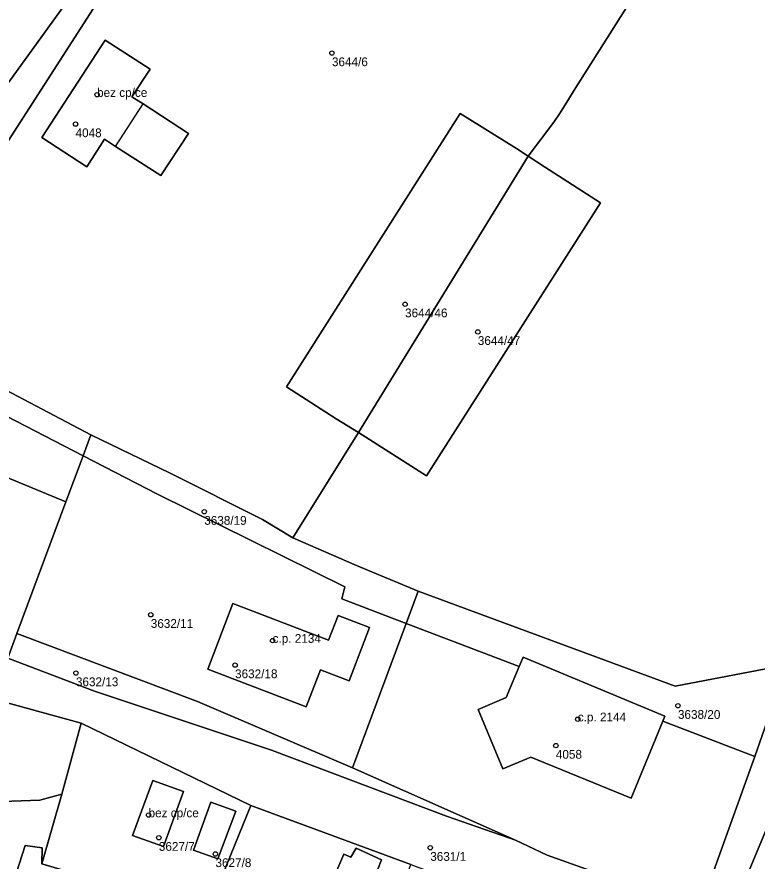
# Model space of a CAD drawing. Extents: x -878211 to -870363, y -1058464 to -1052522.
# Drawn here: x -874806.1 to -874721.8, y -1055266.9 to -1055170.7 of the extents above; entities that cross this region are included whole.
import ezdxf

# ---------------------------------------------------------------- set-up
doc = ezdxf.new("R2010")
doc.units = 0
for name, color, linetype in [('Definiční body', 7, 'Continuous'), ('Polygon budovy', 7, 'Continuous'), ('Polygon parcely', 7, 'Continuous')]:
    doc.layers.add(name, color=color, linetype=linetype)

msp = doc.modelspace()

# ---------------------------------------------------------------- linework, layer by layer
at = {"layer": 'Definiční body'}
for centre in [(-874770.21, -1055174.84994), (-874796.97, -1055179.58994), (-874799.42, -1055182.93994), (-874761.88, -1055203.44994), (-874753.59, -1055206.59994), (-874784.76, -1055227.07994), (-874790.85, -1055238.81994), (-874776.97, -1055241.75994), (-874781.25, -1055244.54994), (-874799.38, -1055245.45994), (-874730.79, -1055249.17994), (-874742.2, -1055250.70994), (-874744.7, -1055253.71994), (-874791.1, -1055261.62994), (-874789.93, -1055264.20994), (-874759.01, -1055265.34994), (-874783.48, -1055266.05994)]:
    msp.add_circle(centre, 0.25, dxfattribs=at)
at = {"layer": 'Polygon budovy'}
for points in [[(-874798.14, -1055187.79), (-874796.12, -1055184.65), (-874794.86, -1055185.47), (-874791.7, -1055180.63), (-874792.99, -1055179.82), (-874790.93, -1055176.67), (-874796.05, -1055173.37), (-874803.25, -1055184.47)], [(-874773.15, -1055249.29), (-874771.53, -1055245.08), (-874768.26, -1055246.34), (-874765.94, -1055240.26), (-874769.5, -1055238.89), (-874770.59, -1055241.7), (-874781.5, -1055237.52), (-874784.36, -1055245)], [(-874753.56, -1055249.62), (-874750.75, -1055256.35), (-874747.56, -1055255.02), (-874736.12, -1055259.7), (-874732.53, -1055250.94), (-874732.29, -1055250.35), (-874748.42, -1055243.64), (-874748.88, -1055244.72), (-874750.37, -1055248.23)], [(-874790.63, -1055257.69), (-874792.93, -1055263.96), (-874789.4, -1055265.21), (-874787.13, -1055258.96)]]:
    msp.add_lwpolyline(points, close=True, dxfattribs=at)
at = {"layer": 'Polygon parcely'}
for points in [[(-874815.07, -1055099.85), (-874840.25, -1055134.09), (-874837.33, -1055135.59), (-874835.35, -1055136.6), (-874843.73, -1055153.71), (-874864.19, -1055195.44), (-874835.8, -1055201.55), (-874826.13, -1055204.52), (-874768.67, -1055125.09), (-874764.13, -1055118.89), (-874792.97, -1055108.54), (-874813.69, -1055097.97)], [(-874820.61, -1055206.27), (-874820.31, -1055205.35), (-874768.67, -1055125.09), (-874826.13, -1055204.52), (-874821.8, -1055205.66)], [(-874791.7, -1055180.63), (-874786.57, -1055184.01), (-874789.72, -1055188.79), (-874794.86, -1055185.47), (-874796.12, -1055184.65), (-874798.14, -1055187.79), (-874803.25, -1055184.47), (-874796.05, -1055173.37), (-874790.93, -1055176.67), (-874792.99, -1055179.82)], [(-874791.7, -1055180.63), (-874792.99, -1055179.82), (-874790.93, -1055176.67), (-874796.05, -1055173.37), (-874803.25, -1055184.47), (-874798.14, -1055187.79), (-874796.12, -1055184.65), (-874794.86, -1055185.47), (-874789.72, -1055188.79), (-874786.57, -1055184.01)], [(-874747.84, -1055186.6), (-874749.17, -1055185.73), (-874755.62, -1055181.71), (-874775.39, -1055212.86), (-874769.71, -1055216.49), (-874767.2, -1055218.06)], [(-874767.2, -1055218.06), (-874759.43, -1055223), (-874739.61, -1055191.89), (-874746, -1055187.8), (-874747.84, -1055186.6)], [(-874797.68, -1055218.33), (-874820.61, -1055206.27), (-874821.56, -1055208.82), (-874798.57, -1055220.71)], [(-874798.57, -1055220.71), (-874821.56, -1055208.82), (-874824.3, -1055216.14), (-874800.52, -1055225.95)], [(-874806.1, -1055240.95), (-874800.52, -1055225.95), (-874824.3, -1055216.14), (-874831.3, -1055234.81), (-874817.12, -1055239.92), (-874807.14, -1055243.74)], [(-874798.57, -1055220.71), (-874790.08, -1055225.1), (-874768.74, -1055235.65), (-874769.08, -1055237.02), (-874761.74, -1055239.82), (-874760.37, -1055236.13), (-874767.4, -1055233.22), (-874774.67, -1055230.04), (-874778.12, -1055227.96), (-874788.66, -1055222.7), (-874797.68, -1055218.33)], [(-874769.08, -1055237.02), (-874768.74, -1055235.65), (-874790.08, -1055225.1), (-874798.57, -1055220.71), (-874800.52, -1055225.95), (-874806.1, -1055240.95), (-874785.54, -1055248.7), (-874767.85, -1055256.26), (-874761.74, -1055239.82)], [(-874835.52, -1055241.09), (-874834.44, -1055241.38), (-874798.77, -1055251.16), (-874779.44, -1055260.52), (-874761.24, -1055267.27), (-874742.67, -1055274.16), (-874723.87, -1055281.13), (-874706.08, -1055287.47), (-874704.81, -1055281.95), (-874725.08, -1055273.66), (-874728.3, -1055272.4), (-874745.69, -1055266.21), (-874749.3, -1055264.48), (-874757.14, -1055261.74), (-874777.08, -1055254.22), (-874797.25, -1055247.53), (-874807.14, -1055243.74), (-874807.42, -1055244.48), (-874831.94, -1055236.51), (-874836.79, -1055234.93), (-874837.81, -1055237.29), (-874838.89, -1055239.93), (-874836.99, -1055240.61)], [(-874732.29, -1055250.35), (-874732.53, -1055250.94), (-874722.04, -1055254.94), (-874718.37, -1055244.53), (-874731.11, -1055246.96), (-874760.37, -1055236.13), (-874761.74, -1055239.82), (-874748.88, -1055244.72), (-874748.42, -1055243.64)], [(-874765.94, -1055240.26), (-874768.26, -1055246.34), (-874771.53, -1055245.08), (-874773.15, -1055249.29), (-874784.36, -1055245), (-874781.5, -1055237.52), (-874770.59, -1055241.7), (-874769.5, -1055238.89)], [(-874765.94, -1055240.26), (-874769.5, -1055238.89), (-874770.59, -1055241.7), (-874781.5, -1055237.52), (-874784.36, -1055245), (-874773.15, -1055249.29), (-874771.53, -1055245.08), (-874768.26, -1055246.34)], [(-874748.88, -1055244.72), (-874761.74, -1055239.82), (-874767.85, -1055256.26), (-874749.3, -1055264.48), (-874745.69, -1055266.21), (-874728.3, -1055272.4), (-874722.04, -1055254.94), (-874732.53, -1055250.94), (-874736.12, -1055259.7), (-874747.56, -1055255.02), (-874750.75, -1055256.35), (-874753.56, -1055249.62), (-874750.37, -1055248.23)], [(-874829.66, -1055253.86), (-874830.92, -1055258.1), (-874824.04, -1055259.13), (-874811.99, -1055260.22), (-874803.49, -1055259.92), (-874801, -1055259.25), (-874798.77, -1055251.16), (-874834.44, -1055241.38), (-874835.52, -1055241.09), (-874836.99, -1055240.61), (-874837.17, -1055241.2), (-874840.05, -1055250.88)], [(-874797.25, -1055247.53), (-874777.08, -1055254.22), (-874757.14, -1055261.74), (-874749.3, -1055264.48), (-874767.85, -1055256.26), (-874785.54, -1055248.7), (-874806.1, -1055240.95), (-874807.14, -1055243.74)], [(-874736.12, -1055259.7), (-874732.53, -1055250.94), (-874732.29, -1055250.35), (-874748.42, -1055243.64), (-874748.88, -1055244.72), (-874750.37, -1055248.23), (-874753.56, -1055249.62), (-874750.75, -1055256.35), (-874747.56, -1055255.02)], [(-874803.25, -1055267.2), (-874784.44, -1055272.77), (-874779.44, -1055260.52), (-874798.77, -1055251.16), (-874801, -1055259.25)], [(-874824.04, -1055259.13), (-874830.92, -1055258.1), (-874837.15, -1055257.16), (-874837.86, -1055261.18), (-874842.8, -1055260.37), (-874849.17, -1055280.86), (-874814.16, -1055293.02), (-874805.15, -1055265.08), (-874803.21, -1055265.37), (-874803.25, -1055267.2), (-874801, -1055259.25), (-874803.49, -1055259.92), (-874811.99, -1055260.22)], [(-874787.13, -1055258.96), (-874790.63, -1055257.69), (-874792.93, -1055263.96), (-874789.4, -1055265.21)], [(-874787.13, -1055258.96), (-874789.4, -1055265.21), (-874792.93, -1055263.96), (-874790.63, -1055257.69)], [(-874725.08, -1055273.66), (-874704.81, -1055281.95), (-874703.54, -1055282.47), (-874697.17, -1055267.28), (-874718.48, -1055257.92)], [(-874793.11, -1055296.61), (-874774.54, -1055303.48), (-874761.24, -1055267.27), (-874779.44, -1055260.52), (-874784.44, -1055272.77)], [(-874783.2, -1055266.63), (-874781.17, -1055261.2), (-874784, -1055260.14), (-874785.98, -1055265.61)], [(-874783.2, -1055266.63), (-874785.98, -1055265.61), (-874784, -1055260.14), (-874781.17, -1055261.2)], [(-874797.14, -1055306.64), (-874796.46, -1055305.82), (-874793.11, -1055296.61), (-874784.44, -1055272.77), (-874803.25, -1055267.2), (-874803.21, -1055265.37), (-874805.15, -1055265.08), (-874814.16, -1055293.02), (-874812.82, -1055293.49), (-874815.38, -1055300.79), (-874813.54, -1055301.48), (-874812.57, -1055298.28), (-874809.63, -1055299.17), (-874810.66, -1055302.56), (-874803.27, -1055305.34), (-874802.93, -1055304.5), (-874803.57, -1055304.29), (-874802.85, -1055302.29), (-874798.75, -1055303.79), (-874799.5, -1055305.78), (-874799.64, -1055305.73), (-874799.96, -1055306.58), (-874798.68, -1055307.06)], [(-874768.85, -1055266.09), (-874770.12, -1055268.99), (-874766.05, -1055270.73), (-874764.82, -1055267.87), (-874765, -1055267.8), (-874764.57, -1055266.72), (-874767.46, -1055265.4), (-874768.06, -1055266.41)], [(-874768.85, -1055266.09), (-874768.06, -1055266.41), (-874767.46, -1055265.4), (-874764.57, -1055266.72), (-874765, -1055267.8), (-874764.82, -1055267.87), (-874766.05, -1055270.73), (-874770.12, -1055268.99)]]:
    msp.add_lwpolyline(points, close=True, dxfattribs=at)
for points in [[(-874768.67, -1055125.09), (-874820.31, -1055205.35), (-874820.61, -1055206.27), (-874797.68, -1055218.33), (-874788.66, -1055222.7), (-874778.12, -1055227.96), (-874774.67, -1055230.04), (-874767.2, -1055218.06), (-874769.71, -1055216.49), (-874775.39, -1055212.86), (-874755.62, -1055181.71), (-874749.17, -1055185.73), (-874747.84, -1055186.6), (-874744.92, -1055182.72), (-874744.21, -1055181.67), (-874743.16, -1055179.93), (-874742.62, -1055179.09), (-874719.96, -1055143.23)], [(-874719.96, -1055143.23), (-874742.62, -1055179.09), (-874743.16, -1055179.93), (-874744.21, -1055181.67), (-874744.92, -1055182.72), (-874747.84, -1055186.6), (-874746, -1055187.8), (-874739.61, -1055191.89), (-874759.43, -1055223), (-874767.2, -1055218.06), (-874774.67, -1055230.04), (-874767.4, -1055233.22), (-874760.37, -1055236.13), (-874731.11, -1055246.96), (-874718.37, -1055244.53)], [(-874718.37, -1055244.53), (-874722.04, -1055254.94), (-874728.3, -1055272.4), (-874725.08, -1055273.66), (-874718.48, -1055257.92)]]:
    msp.add_lwpolyline(points, dxfattribs=at)

# ---------------------------------------------------------------- texts
at = {"layer": 'Definiční body'}
for s, p in [('3644/6', (-874770.21, -1055176.339)), ('bez cp/ce', (-874796.97, -1055179.84)), ('4048', (-874799.42, -1055184.429)), ('3644/46', (-874761.88, -1055204.939)), ('3644/47', (-874753.59, -1055208.089)), ('3638/19', (-874784.76, -1055228.569)), ('3632/11', (-874790.85, -1055240.309)), ('c.p. 2134', (-874776.97, -1055242.01)), ('3632/18', (-874781.25, -1055246.039)), ('3632/13', (-874799.38, -1055246.949)), ('c.p. 2144', (-874742.2, -1055250.96)), ('3638/20', (-874730.79, -1055250.669)), ('4058', (-874744.7, -1055255.209)), ('bez cp/ce', (-874791.1, -1055261.879)), ('3627/7', (-874789.93, -1055265.699)), ('3631/1', (-874759.01, -1055266.839)), ('3627/8', (-874783.48, -1055267.549))]:
    msp.add_text(s, height=0.999996, dxfattribs=at).set_placement(p)

doc.saveas('drawing.dxf')
